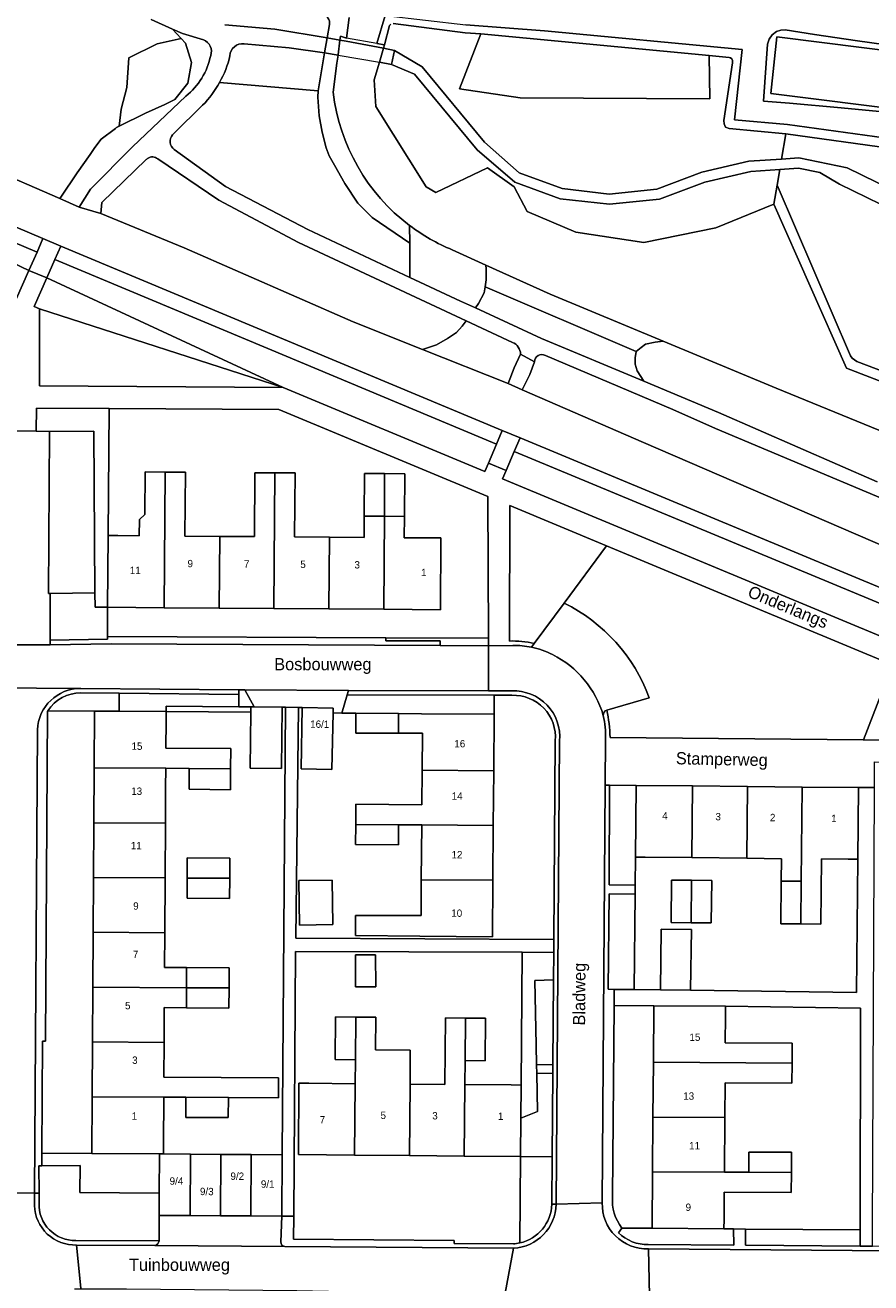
# Model space of a CAD drawing. Header units: metres. Extents: x 151448 to 154749, y 463108 to 465296.
# Tile 322 of 449: x 154507 to 154594, y 463870 to 463999. Entities that reach past the tile are written whole.
import ezdxf
from ezdxf.enums import TextEntityAlignment as Align

# ---------------------------------------------------------------- set-up
doc = ezdxf.new("R2010")
doc.units = ezdxf.units.M
for name, color, linetype, lineweight in [('B-PV-GR-BEPLANTING_CULTUUR_BODEMBEDEKKER-GV', 253, 'Continuous', 9), ('B-PV-GR-BEPLANTING_CULTUUR_BOSPLANTSOEN-GV', 253, 'Continuous', 9), ('B-PV-GR-BEPLANTING_CULTUUR_HEESTERS-GV', 253, 'Continuous', 9), ('B-PV-GR-BEPLANTING_CULTUUR_ROOS-GV', 253, 'Continuous', 9), ('B-PV-GW-TALUD_KRUIN-G', 253, 'Continuous', 9), ('B-PV-IE-TERREINAFSCHEIDING_KUNSTMATIG_HEKWERK-G', 253, 'Continuous', 9), ('B-PV-IE-TERREINAFSCHEIDING_KUNSTMATIG_MUUR-GV', 253, 'Continuous', 9), ('B-PV-KW-KUNSTWERK_DEK-GV', 253, 'Continuous', 9), ('B-PV-KW-KUNSTWERK_LANDHOOFD-GV', 253, 'Continuous', 9), ('B-PV-OG-BEBOUWING-GV', 1, 'Continuous', 9), ('B-PV-OG-BEBOUWING-T18', 2, 'Continuous', 9), ('B-PV-OG-TERREIN_BEGROEID-GV', 253, 'Continuous', 9), ('B-PV-OG-TERREIN_ERF-GV', 253, 'Continuous', 9), ('B-PV-OG-TERREIN_OEVER-GV', 253, 'Continuous', 9), ('B-PV-OG-TOPOGRAFIE-T18', 2, 'Continuous', 9), ('B-PV-OG-WATER_SLOOT-GV', 253, 'Continuous', 9), ('B-PV-VH-GESLOTENVERHARDING_ASFALT-GV', 253, 'Continuous', 9), ('B-PV-VH-OPENVERHARDING-GV', 253, 'Continuous', 9), ('B-PV-VH-OPENVERHARDING_BETONELEMENT-GV', 253, 'Continuous', 9), ('B-PV-VH-OPENVERHARDING_BETONSTRAATSTEEN-GV', 253, 'Continuous', 9), ('B-PV-VH-OPENVERHARDING_STRAATBAKSTEEN-GV', 253, 'Continuous', 9), ('B-PV-VH-OPENVERHARDING_TEGEL-GV', 253, 'Continuous', 9)]:
    doc.layers.add(name, color=color, linetype=linetype, lineweight=lineweight)
doc.styles.add('Drong', font='txt', dxfattribs={"height": 1.8})

msp = doc.modelspace()

# ---------------------------------------------------------------- linework, layer by layer
at = {"layer": 'B-PV-GR-BEPLANTING_CULTUUR_BODEMBEDEKKER-GV', "flags": 128}
for points in [[(154508.94, 463969.952), (154533.839, 463961.913), (154509.695, 463973.103), (154508.405, 463970.174)], [(154533.839, 463961.913), (154508.94, 463969.952), (154508.963, 463962.058)], [(154608.614, 463928.344), (154596.045, 463933.578), (154593.092, 463925.906), (154608.555, 463925.748)], [(154529.295, 463929.282), (154529.308, 463930.549), (154517.098, 463930.666), (154517.087, 463928.824), (154521.883, 463928.796), (154521.886, 463929.356)], [(154541.269, 463928.628), (154545.613, 463928.592), (154547.969, 463928.573), (154555.385, 463928.513), (154555.4, 463930.455), (154540.376, 463930.503), (154539.822, 463928.639)], [(154569.789, 463911.056), (154569.818, 463913.923), (154569.891, 463921.251), (154567.147, 463921.278), (154567.138, 463911.096)], [(154561.444, 463901.367), (154561.464, 463904.183), (154558.247, 463904.196), (154558.133, 463890.633), (154558.105, 463887.264), (154559.801, 463887.922), (154559.726, 463891.807), (154559.709, 463892.707), (154559.67, 463894.703), (154559.542, 463901.33)], [(154559.67, 463894.703), (154559.709, 463892.707), (154561.382, 463892.738), (154561.444, 463901.367), (154559.542, 463901.33)], [(154558.105, 463887.264), (154558.072, 463883.336), (154561.313, 463883.309), (154561.375, 463891.837), (154559.726, 463891.807), (154559.801, 463887.922)], [(154521.188, 463879.596), (154521.212, 463883.596), (154514.308, 463883.637), (154509.205, 463883.668), (154509.198, 463882.392), (154513.1, 463882.417), (154513.084, 463879.644)], [(154592.749, 463874.183), (154592.753, 463875.839), (154581.04, 463875.926), (154581.05, 463874.266)]]:
    msp.add_lwpolyline(points, close=True, dxfattribs=at)
for points in [[(154562.531, 463939.879), (154566.86, 463945.733), (154556.987, 463949.845), (154556.942, 463936)], [(154559.469, 463935.739), (154562.531, 463939.879)], [(154514.579, 463928.839), (154517.087, 463928.824), (154517.098, 463930.666), (154513.173, 463930.704)], [(154509.809, 463928.868), (154514.579, 463928.839)], [(154512.683, 463874.763), (154521.162, 463874.712), (154521.174, 463877.315), (154521.188, 463879.596), (154513.084, 463879.644), (154513.1, 463882.417), (154509.198, 463882.392), (154508.898, 463882.39), (154508.916, 463879.605)], [(154561.313, 463883.309), (154558.072, 463883.336), (154557.997, 463874.498)], [(154561.278, 463878.459), (154561.313, 463883.309)], [(154508.916, 463879.605), (154508.923, 463878.581)], [(154571.125, 463874.336), (154579.85, 463874.274), (154579.84, 463875.934), (154578.847, 463875.942), (154571.516, 463875.996), (154568.415, 463876.019), (154568.085, 463875.549)]]:
    msp.add_lwpolyline(points, dxfattribs=at)
at = {"layer": 'B-PV-GR-BEPLANTING_CULTUUR_BODEMBEDEKKER-GV'}
for points in [[(154556.942, 463936, -0.0669402), (154559.469, 463935.739)], [(154513.173, 463930.704, 0.2573511), (154509.809, 463928.868)], [(154508.923, 463878.581, 0.4404861), (154512.683, 463874.763)], [(154557.997, 463874.498, 0.3435565), (154561.278, 463878.459)], [(154568.085, 463875.549, 0.2054355), (154571.125, 463874.336)]]:
    msp.add_lwpolyline(points, format="xyb", dxfattribs=at)
at = {"layer": 'B-PV-GR-BEPLANTING_CULTUUR_BOSPLANTSOEN-GV', "flags": 128}
for points in [[(154527.87, 463998.956), (154532.995, 463998.494), (154538.343, 463997.641), (154538.566, 463998.988), (154538.58, 463999.165), (154538.557, 463999.341), (154538.497, 463999.508), (154538.403, 463999.659), (154538.279, 463999.787), (154538.132, 463999.886), (154537.967, 463999.952), (154537.792, 463999.982), (154530.149, 464002.194), (154527.751, 464003.03), (154524.392, 464004.371), (154523.195, 464003.274), (154515.792, 464007.493), (154510.283, 464012.62), (154507.766, 464008.951)], [(154489.53, 463990.449), (154494.112, 463988.488), (154503.476, 463984.491), (154511.044, 463981.193), (154511.151, 463981.353), (154512.804, 463983.823), (154514.137, 463985.721), (154514.624, 463986.403), (154515.248, 463987.278), (154516.701, 463988.377), (154516.804, 463988.454), (154517.09, 463988.596), (154517.284, 463990.337), (154517.887, 463992.545), (154518.074, 463995.59), (154520.962, 463996.995), (154523.409, 463997.566), (154522.551, 463998.525), (154520.371, 463999.493)], [(154595.951, 463986.325), (154585.181, 463987.814), (154584.734, 463985.243), (154586.481, 463985.365), (154591.413, 463984.353), (154595.953, 463982.145)], [(154519.865, 463985.183), (154515.336, 463980.787), (154515.207, 463979.674), (154523.714, 463976.177), (154540.975, 463968.607), (154548.081, 463965.774), (154549.484, 463966.26), (154550.627, 463966.909), (154551.541, 463967.525), (154552.113, 463968.174), (154552.518, 463968.724), (154535.417, 463976.701), (154527.273, 463981.046), (154521.031, 463985.246)], [(154594.835, 463980.642), (154590.663, 463982.678), (154588.633, 463983.862), (154586.446, 463984.299), (154584.546, 463984.163), (154584.268, 463982.565), (154591.772, 463965.137), (154591.948, 463964.899), (154592.162, 463964.737), (154592.412, 463964.552), (154601.852, 463960.979)], [(154552.518, 463968.724), (154552.113, 463968.174), (154551.541, 463967.525), (154550.627, 463966.909), (154549.484, 463966.26), (154548.081, 463965.774), (154556.806, 463962.296), (154557.428, 463963.914), (154558.088, 463965.308)], [(154557.26, 463966.512), (154552.518, 463968.724)], [(154559.517, 463964.519), (154559.021, 463963.232), (154558.241, 463961.65), (154570.633, 463956.293)], [(154570.633, 463956.293), (154595.553, 463945.52), (154599.811, 463943.95), (154609.217, 463940.218), (154612.466, 463940.628), (154612.868, 463941.515), (154610.99, 463943.977), (154603.397, 463947.026), (154577.987, 463957.719), (154573.614, 463959.658), (154560.609, 463965.18)]]:
    msp.add_lwpolyline(points, dxfattribs=at)
for points in [[(154554.007, 463998.048), (154551.844, 463992.412), (154558.049, 463991.501), (154577.406, 463991.387), (154577.349, 463995.828)], [(154583.935, 463980.646), (154584.268, 463982.565), (154584.546, 463984.163), (154581.598, 463983.951), (154576.908, 463982.867), (154572.277, 463981.133), (154567.178, 463980.633), (154562.131, 463981.166), (154557.489, 463982.895), (154553.637, 463986.188), (154547.249, 463993.925), (154544.906, 463994.912), (154543.659, 463995.128), (154543.121, 463993.318), (154543.301, 463990.62), (154548.457, 463982.403), (154549.411, 463981.838), (154554.687, 463984.351), (154557.425, 463982.41), (154558.749, 463979.884), (154563.74, 463977.772), (154570.678, 463976.713), (154578.014, 463978.216)]]:
    msp.add_lwpolyline(points, close=True, dxfattribs=at)
at = {"layer": 'B-PV-GR-BEPLANTING_CULTUUR_BOSPLANTSOEN-GV'}
for points in [[(154519.986, 463985.297, 0.0551454), (154519.865, 463985.183)], [(154521.031, 463985.246, 0.3703402), (154519.986, 463985.297)], [(154558.088, 463965.308, 0.2904272), (154557.26, 463966.512)], [(154560.609, 463965.18, 0.5800104), (154559.517, 463964.519)]]:
    msp.add_lwpolyline(points, format="xyb", dxfattribs=at)
at = {"layer": 'B-PV-GR-BEPLANTING_CULTUUR_HEESTERS-GV', "flags": 128}
for points in [[(154515.916, 463939.447), (154515.969, 463946.773), (154516.063, 463959.75), (154508.652, 463959.79), (154508.621, 463957.43), (154509.978, 463957.413), (154514.506, 463957.445), (154514.624, 463940.908), (154514.634, 463939.456)], [(154514.624, 463940.908), (154510.052, 463940.849), (154510.058, 463936.09), (154515.893, 463936.176), (154515.894, 463936.476), (154515.916, 463939.447), (154514.634, 463939.456)], [(154554.795, 463935.518), (154554.792, 463936.278), (154544.312, 463936.331), (154544.311, 463936.031), (154549.865, 463936.003), (154549.862, 463935.542)], [(154530.535, 463928.744), (154530.541, 463929.269), (154529.295, 463929.282), (154521.886, 463929.356), (154521.883, 463928.796)]]:
    msp.add_lwpolyline(points, close=True, dxfattribs=at)
at = {"layer": 'B-PV-GR-BEPLANTING_CULTUUR_ROOS-GV', "flags": 128}
msp.add_lwpolyline([(154569.683, 463900.386), (154569.78, 463910.151), (154567.114, 463910.184), (154567.032, 463900.418), (154567.653, 463900.411)], close=True, dxfattribs=at)
at = {"layer": 'B-PV-GW-TALUD_KRUIN-G', "flags": 128}
for points in [[(154525.701, 463997.434), (154523.564, 463998.075), (154522.551, 463998.525)], [(154508.703, 463975.736), (154467.336, 463993.309)], [(154513.016, 463980.333), (154514.18, 463982.167), (154518.458, 463986.478), (154523.889, 463991.657)], [(154515.207, 463979.674), (154523.714, 463976.177), (154540.975, 463968.607), (154548.081, 463965.774)], [(154555.626, 463956.111), (154532.278, 463965.891), (154510.521, 463974.976)], [(154548.081, 463965.774), (154556.806, 463962.296)], [(154618.473, 463929.985), (154557.44, 463955.373)]]:
    msp.add_lwpolyline(points, dxfattribs=at)
at = {"layer": 'B-PV-GW-TALUD_KRUIN-G'}
for points in [[(154526.436, 463995.809, 0.3967525), (154525.701, 463997.434)], [(154523.889, 463991.657, 0.1754495), (154526.436, 463995.809)]]:
    msp.add_lwpolyline(points, format="xyb", dxfattribs=at)
at = {"layer": 'B-PV-IE-TERREINAFSCHEIDING_KUNSTMATIG_HEKWERK-G', "flags": 128}
for points in [[(154516.063, 463959.75), (154515.969, 463946.773)], [(154517.087, 463928.824), (154517.098, 463930.666)], [(154521.883, 463928.796), (154521.886, 463929.356), (154529.295, 463929.282)], [(154529.295, 463929.282), (154530.541, 463929.269)], [(154539.822, 463928.639), (154538.935, 463928.647)], [(154541.269, 463928.628), (154539.822, 463928.639)], [(154569.818, 463913.923), (154569.789, 463911.056)], [(154569.789, 463911.056), (154569.78, 463910.151)], [(154569.78, 463910.151), (154569.683, 463900.386)], [(154559.709, 463892.707), (154559.67, 463894.703)], [(154559.726, 463891.807), (154559.709, 463892.707)], [(154558.105, 463887.264), (154559.801, 463887.922), (154559.726, 463891.807)], [(154571.516, 463875.996), (154568.415, 463876.019)], [(154578.847, 463875.942), (154579.84, 463875.934)], [(154579.84, 463875.934), (154581.04, 463875.926)], [(154581.04, 463875.926), (154592.753, 463875.839)]]:
    msp.add_lwpolyline(points, dxfattribs=at)
at = {"layer": 'B-PV-IE-TERREINAFSCHEIDING_KUNSTMATIG_MUUR-GV', "flags": 128}
msp.add_lwpolyline([(154540.299, 463997.594), (154539.683, 463997.785), (154539.634, 463997.397), (154540.255, 463997.279), (154544.083, 463996.555), (154544.193, 463996.924), (154543.416, 463997.034)], close=True, dxfattribs=at)
at = {"layer": 'B-PV-KW-KUNSTWERK_DEK-GV', "flags": 128}
msp.add_lwpolyline([(154539.438, 463995.856), (154543.659, 463995.128), (154544.906, 463994.912), (154545.209, 463996.342), (154544.083, 463996.555), (154544.193, 463996.924), (154543.416, 463997.034), (154540.299, 463997.594), (154539.683, 463997.785), (154539.634, 463997.397), (154538.343, 463997.641), (154538.049, 463996.095)], close=True, dxfattribs=at)
at = {"layer": 'B-PV-KW-KUNSTWERK_LANDHOOFD-GV', "flags": 128}
for points in [[(154539.438, 463995.856), (154539.443, 463995.892), (154539.634, 463997.397), (154538.343, 463997.641), (154538.049, 463996.095)], [(154544.906, 463994.912), (154545.209, 463996.342), (154544.083, 463996.555), (154543.659, 463995.128)]]:
    msp.add_lwpolyline(points, close=True, dxfattribs=at)
at = {"layer": 'B-PV-OG-BEBOUWING-GV', "flags": 128}
for points in [[(154515.969, 463946.773), (154515.916, 463939.447), (154521.702, 463939.405), (154521.803, 463953.261), (154519.753, 463953.276), (154519.721, 463948.926), (154519.153, 463948.404), (154519.141, 463946.75), (154516.969, 463946.766)], [(154521.702, 463939.405), (154527.302, 463939.364), (154527.355, 463946.69), (154523.805, 463946.716), (154523.853, 463953.246), (154521.803, 463953.261)], [(154530.952, 463953.195), (154530.905, 463946.665), (154527.355, 463946.69), (154527.302, 463939.364), (154532.902, 463939.323), (154533.002, 463953.18)], [(154538.502, 463939.283), (154538.555, 463946.609), (154535.005, 463946.635), (154535.052, 463953.165), (154533.002, 463953.18), (154532.902, 463939.323)], [(154542.152, 463953.113), (154542.121, 463948.763), (154544.17, 463948.739), (154544.202, 463953.098)], [(154544.17, 463948.739), (154546.22, 463948.714), (154546.252, 463953.083), (154544.202, 463953.098)], [(154538.502, 463939.283), (154544.101, 463939.242), (154544.17, 463948.739), (154542.121, 463948.763), (154542.105, 463946.583), (154538.555, 463946.609)], [(154544.17, 463948.739), (154544.101, 463939.242), (154549.888, 463939.2), (154549.941, 463946.527), (154548.941, 463946.534), (154546.205, 463946.554), (154546.22, 463948.714)], [(154521.877, 463927.796), (154521.883, 463928.796), (154517.087, 463928.824), (154514.579, 463928.839), (154514.544, 463923.038), (154521.848, 463922.994), (154524.24, 463922.98), (154528.473, 463922.955), (154528.492, 463925.005), (154528.461, 463925.005), (154521.86, 463925.044)], [(154530.535, 463928.744), (154530.478, 463923.008), (154533.677, 463922.976), (154533.74, 463929.237), (154530.877, 463929.266), (154530.541, 463929.269)], [(154535.785, 463929.204), (154535.66, 463922.949), (154538.82, 463922.886), (154538.935, 463928.647), (154538.945, 463929.141)], [(154545.613, 463928.592), (154541.269, 463928.628), (154541.261, 463927.628), (154541.26, 463926.578), (154545.61, 463926.572)], [(154545.61, 463926.572), (154548.065, 463926.568), (154548.034, 463922.811), (154555.338, 463922.752), (154555.385, 463928.513), (154547.969, 463928.573), (154545.613, 463928.592)], [(154514.544, 463923.038), (154514.511, 463917.438), (154521.814, 463917.394), (154521.836, 463920.988), (154521.848, 463922.994)], [(154524.24, 463922.98), (154524.24, 463920.851), (154528.452, 463920.811), (154528.473, 463922.955)], [(154555.293, 463917.152), (154555.338, 463922.752), (154548.034, 463922.811), (154548.005, 463919.261), (154541.264, 463919.316), (154541.247, 463917.266), (154545.605, 463917.231), (154547.989, 463917.212)], [(154569.891, 463921.251), (154569.818, 463913.923), (154570.818, 463913.913), (154575.57, 463913.865), (154575.643, 463921.193)], [(154575.57, 463913.865), (154581.169, 463913.809), (154581.243, 463921.136), (154575.643, 463921.193)], [(154584.696, 463911.47), (154586.746, 463911.449), (154586.843, 463921.08), (154581.243, 463921.136), (154581.169, 463913.809), (154584.719, 463913.753)], [(154592.595, 463921.022), (154586.843, 463921.08), (154586.746, 463911.449), (154586.702, 463907.1), (154588.752, 463907.079), (154588.819, 463913.732), (154591.521, 463913.705), (154592.521, 463913.695)], [(154521.78, 463911.794), (154521.814, 463917.394), (154514.511, 463917.438), (154514.477, 463911.838)], [(154541.247, 463917.266), (154541.23, 463915.216), (154545.601, 463915.181), (154545.605, 463917.231)], [(154555.247, 463911.552), (154555.293, 463917.152), (154547.989, 463917.212), (154547.943, 463911.612)], [(154528.381, 463911.755), (154528.393, 463913.805), (154524.043, 463913.831), (154524.031, 463911.781)], [(154514.477, 463911.838), (154514.443, 463906.238), (154521.747, 463906.194), (154521.78, 463911.794)], [(154524.031, 463911.781), (154524.019, 463909.731), (154528.369, 463909.705), (154528.381, 463911.755)], [(154535.429, 463911.518), (154535.5, 463906.979), (154538.914, 463907.033), (154538.842, 463911.572)], [(154541.233, 463906.904), (154541.225, 463905.904), (154547.785, 463905.851), (154555.2, 463905.791), (154555.247, 463911.552), (154547.943, 463911.612), (154547.913, 463907.946), (154545.383, 463907.949), (154541.234, 463907.954)], [(154575.503, 463907.212), (154575.547, 463911.562), (154573.497, 463911.582), (154573.453, 463907.233)], [(154575.503, 463907.212), (154577.553, 463907.191), (154577.597, 463911.541), (154575.547, 463911.562)], [(154586.746, 463911.449), (154584.696, 463911.47), (154584.652, 463907.12), (154586.702, 463907.1)], [(154575.441, 463900.314), (154575.518, 463906.542), (154572.442, 463906.56), (154572.36, 463900.353)], [(154521.747, 463906.194), (154514.443, 463906.238), (154514.41, 463900.638), (154523.964, 463900.581), (154523.976, 463902.631), (154521.726, 463902.645)], [(154543.281, 463903.928), (154541.231, 463903.923), (154541.24, 463900.673), (154543.29, 463900.678)], [(154523.964, 463900.581), (154528.314, 463900.555), (154528.326, 463902.605), (154523.976, 463902.631)], [(154514.41, 463900.638), (154514.376, 463895.039), (154521.68, 463894.995), (154521.701, 463898.545), (154523.952, 463898.531), (154523.964, 463900.581)], [(154528.314, 463900.555), (154523.964, 463900.581), (154523.952, 463898.531), (154528.302, 463898.505)], [(154541.212, 463893.223), (154541.248, 463897.573), (154539.198, 463897.613), (154539.162, 463893.24)], [(154541.248, 463897.573), (154541.212, 463893.223), (154541.191, 463890.775), (154541.13, 463883.479), (154546.729, 463883.432), (154546.791, 463890.728), (154546.82, 463894.194), (154543.27, 463894.224), (154543.298, 463897.578)], [(154571.682, 463898.733), (154571.64, 463892.965), (154585.811, 463892.862), (154585.826, 463894.912), (154578.986, 463894.962), (154579.006, 463897.68), (154579.014, 463898.68)], [(154552.329, 463883.385), (154552.391, 463890.681), (154552.411, 463893.129), (154552.448, 463897.479), (154550.398, 463897.496), (154550.341, 463890.699), (154546.791, 463890.728), (154546.729, 463883.432)], [(154552.411, 463893.129), (154554.461, 463893.112), (154554.498, 463897.462), (154552.448, 463897.479)], [(154514.342, 463889.439), (154521.646, 463889.395), (154523.897, 463889.381), (154528.247, 463889.355), (154533.345, 463889.325), (154533.354, 463891.374), (154521.658, 463891.445), (154521.68, 463894.995), (154514.376, 463895.039)], [(154578.93, 463887.311), (154578.956, 463890.862), (154585.796, 463890.812), (154585.811, 463892.862), (154571.64, 463892.965), (154571.599, 463887.365)], [(154541.13, 463883.479), (154541.191, 463890.775), (154536.449, 463890.815), (154535.449, 463890.823), (154535.388, 463883.527)], [(154552.391, 463890.681), (154552.329, 463883.385), (154558.072, 463883.336), (154558.105, 463887.264), (154558.133, 463890.633), (154557.133, 463890.642)], [(154521.212, 463883.596), (154521.611, 463883.591), (154521.617, 463884.591), (154521.646, 463889.395), (154514.342, 463889.439), (154514.308, 463883.637)], [(154528.247, 463889.355), (154523.897, 463889.381), (154523.884, 463887.331), (154528.234, 463887.305)], [(154578.889, 463881.737), (154578.93, 463887.311), (154571.599, 463887.365), (154571.559, 463881.765)], [(154521.212, 463883.596), (154521.188, 463879.596), (154521.174, 463877.315), (154524.336, 463877.296), (154524.373, 463883.574), (154521.611, 463883.591)], [(154527.436, 463877.278), (154527.473, 463883.555), (154524.373, 463883.574), (154524.336, 463877.296)], [(154527.473, 463883.555), (154527.436, 463877.278), (154530.536, 463877.259), (154530.573, 463883.537)], [(154530.573, 463883.537), (154530.536, 463877.259), (154533.697, 463877.24), (154533.735, 463883.518)], [(154585.737, 463883.761), (154581.387, 463883.777), (154581.38, 463881.727), (154585.729, 463881.711)], [(154581.38, 463881.727), (154578.889, 463881.737), (154571.559, 463881.765), (154571.516, 463875.996), (154578.847, 463875.942), (154578.854, 463876.942), (154578.874, 463879.687), (154585.722, 463879.661), (154585.729, 463881.711)]]:
    msp.add_lwpolyline(points, close=True, dxfattribs=at)
at = {"layer": 'B-PV-OG-TERREIN_BEGROEID-GV', "flags": 128}
for points in [[(154544.838, 463999.021), (154544.706, 463998.871), (154544.193, 463996.924), (154544.083, 463996.555), (154545.209, 463996.342), (154548.045, 463994.668), (154554.391, 463986.95), (154557.953, 463983.847), (154562.327, 463982.222), (154567.123, 463981.669), (154571.989, 463982.157), (154576.598, 463983.893), (154581.398, 463985.009), (154584.734, 463985.243), (154585.181, 463987.814), (154579.374, 463988.374), (154579.017, 463988.506), (154578.854, 463988.832), (154578.842, 463989.191), (154579.722, 463995.083), (154579.73, 463995.295), (154579.664, 463995.488), (154579.53, 463995.575), (154579.396, 463995.606), (154577.349, 463995.828), (154577.406, 463991.387), (154558.049, 463991.501), (154551.844, 463992.412), (154554.007, 463998.048), (154552.41, 463998.124), (154545.074, 463999.086)], [(154525.701, 463997.434), (154523.564, 463998.075), (154522.551, 463998.525), (154523.409, 463997.566)], [(154523.409, 463997.566), (154523.851, 463997.071), (154524.486, 463995.097), (154524.105, 463993.009), (154522.772, 463991.339), (154521.756, 463990.808), (154519.788, 463989.935), (154517.09, 463988.596), (154516.804, 463988.454), (154516.701, 463988.377), (154515.248, 463987.278), (154514.624, 463986.403), (154514.137, 463985.721), (154512.804, 463983.823), (154511.151, 463981.353), (154511.044, 463981.193), (154513.016, 463980.333), (154514.18, 463982.167), (154518.458, 463986.478), (154523.889, 463991.657)], [(154527.352, 463993.07), (154537.408, 463992.208), (154538.049, 463996.095), (154534.453, 463996.599), (154529.845, 463997.01)], [(154522.712, 463986.224), (154527.934, 463982.423), (154536.35, 463978.042), (154546.788, 463973.153), (154546.762, 463976.656), (154542.932, 463979.277), (154541.479, 463980.747), (154540.126, 463982.732), (154539.071, 463984.627), (154538.538, 463985.569), (154538.246, 463986.375), (154537.823, 463987.98), (154537.527, 463989.651), (154537.385, 463991.577), (154537.408, 463992.208), (154527.352, 463993.07)], [(154525.618, 463990.734), (154522.672, 463987.845)], [(154566.86, 463945.733), (154562.531, 463939.879)], [(154567.217, 463926.153), (154593.059, 463925.906), (154593.092, 463925.906), (154596.045, 463933.578), (154566.86, 463945.733)], [(154571.211, 463930.198), (154566.881, 463928.951)]]:
    msp.add_lwpolyline(points, dxfattribs=at)
for points in [[(154517.09, 463988.596), (154519.788, 463989.935), (154521.756, 463990.808), (154522.772, 463991.339), (154524.105, 463993.009), (154524.486, 463995.097), (154523.851, 463997.071), (154523.409, 463997.566), (154520.962, 463996.995), (154518.074, 463995.59), (154517.887, 463992.545), (154517.284, 463990.337)], [(154467.336, 463993.309), (154508.703, 463975.736), (154509.308, 463977.109), (154467.927, 463994.687)], [(154507.875, 463973.859), (154467.336, 463993.309), (154465.129, 463988.159), (154506.585, 463970.931)], [(154508.703, 463975.736), (154467.336, 463993.309), (154507.875, 463973.859)], [(154556.218, 463957.49), (154511.125, 463976.349), (154510.521, 463974.976), (154532.278, 463965.891), (154555.626, 463956.111)], [(154510.521, 463974.976), (154509.695, 463973.103), (154533.839, 463961.913), (154554.422, 463953.309), (154554.79, 463954.166), (154555.626, 463956.111), (154532.278, 463965.891)], [(154560.212, 463966.919), (154570.679, 463962.538), (154569.998, 463963.595), (154569.769, 463964.278), (154569.769, 463964.927), (154569.89, 463965.577), (154554.467, 463972.2), (154554.371, 463971.557), (154553.799, 463970.498), (154553.467, 463970.035)], [(154557.44, 463955.373), (154618.473, 463929.985), (154619.056, 463931.367), (154558.028, 463956.753)], [(154556.614, 463953.436), (154556.239, 463952.554), (154609.475, 463930.414), (154617.283, 463927.167), (154617.612, 463927.948), (154618.473, 463929.985), (154557.44, 463955.373)]]:
    msp.add_lwpolyline(points, close=True, dxfattribs=at)
at = {"layer": 'B-PV-OG-TERREIN_BEGROEID-GV'}
for points in [[(154526.436, 463995.809, 0.3967525), (154525.701, 463997.434)], [(154529.845, 463997.01, 0.4463371), (154528.408, 463995.781)], [(154523.889, 463991.657, 0.1754495), (154526.436, 463995.809)], [(154528.408, 463995.781, -0.0671472), (154527.352, 463993.07)], [(154527.352, 463993.07, -0.0668222), (154525.618, 463990.734)], [(154522.545, 463987.721, 0.4348975), (154522.712, 463986.224)], [(154522.672, 463987.845, 0.044073), (154522.545, 463987.721)], [(154562.531, 463939.879, -0.1924139), (154571.211, 463930.198)], [(154566.881, 463928.951, -0.0493814), (154567.217, 463926.153)]]:
    msp.add_lwpolyline(points, format="xyb", dxfattribs=at)
at = {"layer": 'B-PV-OG-TERREIN_ERF-GV', "flags": 128}
for points in [[(154597.504, 463996.041), (154584.239, 463997.741), (154583.65, 463991.921), (154598.018, 463990.134)], [(154557.197, 463930.45), (154555.4, 463930.455), (154555.385, 463928.513), (154555.338, 463922.752), (154555.293, 463917.152), (154555.247, 463911.552), (154555.2, 463905.791), (154547.785, 463905.851), (154541.225, 463905.904), (154541.233, 463906.904), (154541.234, 463907.954), (154545.383, 463907.949), (154547.913, 463907.946), (154547.943, 463911.612), (154547.989, 463917.212), (154545.605, 463917.231)], [(154545.605, 463917.231), (154545.601, 463915.181), (154541.23, 463915.216), (154541.247, 463917.266), (154541.264, 463919.316), (154548.005, 463919.261), (154548.034, 463922.811), (154548.065, 463926.568), (154545.61, 463926.572), (154541.26, 463926.578), (154541.261, 463927.628), (154541.269, 463928.628), (154539.822, 463928.639), (154538.935, 463928.647), (154538.82, 463922.886), (154535.66, 463922.949), (154535.785, 463929.204), (154535.402, 463929.197), (154535.115, 463905.637), (154561.474, 463905.495), (154561.621, 463925.811)], [(154552.448, 463897.479), (154554.498, 463897.462), (154554.461, 463893.112), (154552.411, 463893.129), (154552.391, 463890.681), (154557.133, 463890.642), (154558.133, 463890.633), (154558.247, 463904.196), (154535.093, 463904.295), (154534.919, 463877.233), (154534.904, 463874.897), (154551.296, 463874.762), (154551.293, 463874.462), (154557.344, 463874.407)], [(154557.997, 463874.498), (154558.072, 463883.336), (154552.329, 463883.385), (154546.729, 463883.432), (154541.13, 463883.479), (154535.388, 463883.527), (154535.449, 463890.823), (154536.449, 463890.815), (154541.191, 463890.775), (154541.212, 463893.223), (154539.162, 463893.24), (154539.198, 463897.613), (154541.248, 463897.573), (154543.298, 463897.578), (154543.27, 463894.224), (154546.82, 463894.194), (154546.791, 463890.728), (154550.341, 463890.699), (154550.398, 463897.496), (154552.448, 463897.479)], [(154571.64, 463892.965), (154571.682, 463898.733), (154567.638, 463898.763), (154567.461, 463879.232)], [(154568.415, 463876.019), (154571.516, 463875.996), (154571.559, 463881.765), (154571.599, 463887.365), (154571.64, 463892.965)]]:
    msp.add_lwpolyline(points, dxfattribs=at)
for points in [[(154527.355, 463946.69), (154530.905, 463946.665), (154530.952, 463953.195), (154533.002, 463953.18), (154535.052, 463953.165), (154535.005, 463946.635), (154538.555, 463946.609), (154542.105, 463946.583), (154542.121, 463948.763), (154542.152, 463953.113), (154544.202, 463953.098), (154546.252, 463953.083), (154546.22, 463948.714), (154546.205, 463946.554), (154548.941, 463946.534), (154549.941, 463946.527), (154549.888, 463939.2), (154544.101, 463939.242), (154538.502, 463939.283), (154532.902, 463939.323), (154527.302, 463939.364), (154521.702, 463939.405), (154515.916, 463939.447), (154515.894, 463936.476), (154544.312, 463936.331), (154554.792, 463936.278), (154554.731, 463950.766), (154533.397, 463959.656), (154516.063, 463959.75), (154515.969, 463946.773), (154516.969, 463946.766), (154519.141, 463946.75), (154519.153, 463948.404), (154519.721, 463948.926), (154519.753, 463953.276), (154521.803, 463953.261), (154523.853, 463953.246), (154523.805, 463946.716)], [(154514.376, 463895.039), (154514.41, 463900.638), (154514.443, 463906.238), (154514.477, 463911.838), (154514.511, 463917.438), (154514.544, 463923.038), (154514.579, 463928.839), (154509.809, 463928.868), (154509.783, 463928.826), (154509.57, 463895.105), (154509.27, 463895.107), (154509.205, 463883.668), (154514.308, 463883.637), (154514.342, 463889.439)], [(154533.677, 463922.976), (154530.478, 463923.008), (154530.535, 463928.744), (154521.883, 463928.796), (154521.877, 463927.796), (154521.86, 463925.044), (154528.461, 463925.005), (154528.492, 463925.005), (154528.473, 463922.955), (154528.452, 463920.811), (154524.24, 463920.851), (154524.24, 463922.98), (154521.848, 463922.994), (154521.836, 463920.988), (154521.814, 463917.394), (154521.78, 463911.794), (154521.747, 463906.194), (154521.726, 463902.645), (154523.976, 463902.631), (154528.326, 463902.605), (154528.314, 463900.555), (154528.302, 463898.505), (154523.952, 463898.531), (154521.701, 463898.545), (154521.68, 463894.995), (154521.658, 463891.445), (154533.354, 463891.374), (154533.345, 463889.325), (154528.247, 463889.355), (154528.234, 463887.305), (154523.884, 463887.331), (154523.897, 463889.381), (154521.646, 463889.395), (154521.617, 463884.591), (154521.611, 463883.591), (154524.373, 463883.574), (154527.473, 463883.555), (154530.573, 463883.537), (154533.735, 463883.518), (154534.065, 463929.235), (154533.74, 463929.237)], [(154528.381, 463911.755), (154528.369, 463909.705), (154524.019, 463909.731), (154524.031, 463911.781), (154524.043, 463913.831), (154528.393, 463913.805)], [(154569.818, 463913.923), (154569.789, 463911.056), (154569.78, 463910.151), (154569.683, 463900.386), (154572.36, 463900.353), (154572.442, 463906.56), (154575.518, 463906.542), (154575.441, 463900.314), (154592.384, 463900.104), (154592.521, 463913.695), (154591.521, 463913.705), (154588.819, 463913.732), (154588.752, 463907.079), (154586.702, 463907.1), (154584.652, 463907.12), (154584.696, 463911.47), (154584.719, 463913.753), (154581.169, 463913.809), (154575.57, 463913.865), (154570.818, 463913.913)], [(154535.5, 463906.979), (154535.429, 463911.518), (154538.842, 463911.572), (154538.914, 463907.033)], [(154575.547, 463911.562), (154577.597, 463911.541), (154577.553, 463907.191), (154575.503, 463907.212), (154573.453, 463907.233), (154573.497, 463911.582)], [(154543.281, 463903.928), (154543.29, 463900.678), (154541.24, 463900.673), (154541.231, 463903.923)], [(154578.93, 463887.311), (154578.889, 463881.737), (154581.38, 463881.727), (154581.387, 463883.777), (154585.737, 463883.761), (154585.729, 463881.711), (154585.722, 463879.661), (154578.874, 463879.687), (154578.854, 463876.942), (154578.847, 463875.942), (154579.84, 463875.934), (154581.04, 463875.926), (154592.753, 463875.839), (154592.806, 463898.501), (154579.014, 463898.68), (154579.006, 463897.68), (154578.986, 463894.962), (154585.826, 463894.912), (154585.811, 463892.862), (154585.796, 463890.812), (154578.956, 463890.862)]]:
    msp.add_lwpolyline(points, close=True, dxfattribs=at)
at = {"layer": 'B-PV-OG-TERREIN_ERF-GV'}
for points in [[(154561.621, 463925.811, 0.452719), (154557.197, 463930.45)], [(154567.461, 463879.232, 0.1781255), (154568.415, 463876.019)], [(154557.344, 463874.407, 0.041188), (154557.997, 463874.498)]]:
    msp.add_lwpolyline(points, format="xyb", dxfattribs=at)
at = {"layer": 'B-PV-OG-TERREIN_OEVER-GV', "flags": 128}
for points in [[(154524.392, 464004.371), (154527.751, 464003.03), (154530.149, 464002.194), (154537.792, 463999.982), (154537.967, 463999.952), (154538.132, 463999.886), (154538.279, 463999.787), (154538.403, 463999.659), (154538.497, 463999.508), (154538.557, 463999.341), (154538.58, 463999.165), (154538.566, 463998.988), (154538.343, 463997.641), (154539.634, 463997.397), (154539.683, 463997.785), (154540.299, 463997.594), (154540.594, 463999.699)], [(154544.245, 463999.914), (154543.416, 463997.034), (154544.193, 463996.924), (154544.706, 463998.871), (154544.838, 463999.021)], [(154545.074, 463999.086), (154552.41, 463998.124), (154554.007, 463998.048), (154577.349, 463995.828), (154579.396, 463995.606), (154579.53, 463995.575), (154579.664, 463995.488), (154579.73, 463995.295), (154579.722, 463995.083), (154578.842, 463989.191), (154578.854, 463988.832), (154579.017, 463988.506), (154579.374, 463988.374), (154585.181, 463987.814), (154595.951, 463986.325)], [(154596.194, 463987.261), (154585.345, 463988.761), (154579.921, 463989.245), (154580.717, 463996.434), (154560.513, 463998.354), (154552.488, 463998.937)], [(154596.643, 463996.722), (154592.49, 463997.315), (154588.08, 463997.968), (154585.082, 463998.443), (154584.66, 463998.412), (154584.221, 463998.261), (154583.776, 463997.936), (154583.463, 463997.496), (154583.301, 463996.97), (154583.026, 463993.084), (154582.891, 463991.167), (154585.551, 463990.939), (154590.819, 463990.487), (154597.601, 463989.817)], [(154598.018, 463990.134), (154583.65, 463991.921), (154584.239, 463997.741), (154597.504, 463996.041)], [(154538.942, 463992.076), (154539.333, 463995.028), (154539.438, 463995.856), (154538.049, 463996.095), (154537.408, 463992.208)], [(154537.408, 463992.208), (154537.385, 463991.577), (154537.527, 463989.651), (154537.823, 463987.98), (154538.246, 463986.375), (154538.538, 463985.569), (154539.071, 463984.627), (154540.126, 463982.732), (154541.479, 463980.747), (154542.932, 463979.277), (154546.762, 463976.656), (154546.749, 463978.455)], [(154601.852, 463960.979), (154592.412, 463964.552), (154592.162, 463964.737), (154591.948, 463964.899), (154591.772, 463965.137), (154584.268, 463982.565), (154583.935, 463980.646), (154591.354, 463963.89), (154601.49, 463959.959)], [(154546.749, 463978.455), (154546.762, 463976.656)], [(154546.762, 463976.656), (154546.788, 463973.153), (154551.956, 463970.733), (154553.467, 463970.035), (154553.799, 463970.498), (154554.371, 463971.557), (154554.467, 463972.2), (154554.571, 463972.89), (154554.571, 463974.018), (154554.518, 463974.414), (154551.103, 463975.962)], [(154594.659, 463957.536), (154584.179, 463961.84), (154572.629, 463966.64), (154571.827, 463966.534), (154570.826, 463966.328), (154570.398, 463965.987), (154569.89, 463965.577), (154569.769, 463964.927), (154569.769, 463964.278), (154569.998, 463963.595), (154570.679, 463962.538), (154578.293, 463959.351), (154594.487, 463952.271)]]:
    msp.add_lwpolyline(points, dxfattribs=at)
at = {"layer": 'B-PV-OG-TERREIN_OEVER-GV'}
for points in [[(154546.749, 463978.455, -0.2048824), (154538.942, 463992.076)], [(154551.103, 463975.962, -0.0632139), (154546.749, 463978.455)]]:
    msp.add_lwpolyline(points, format="xyb", dxfattribs=at)
at = {"layer": 'B-PV-OG-TERREIN_OEVER-GV', "flags": 128}
msp.add_lwpolyline([(154554.518, 463974.414), (154554.571, 463974.018), (154554.571, 463972.89), (154554.467, 463972.2), (154569.89, 463965.577), (154570.398, 463965.987), (154570.826, 463966.328), (154571.827, 463966.534), (154572.629, 463966.64), (154561.117, 463971.424)], close=True, dxfattribs=at)
at = {"layer": 'B-PV-OG-WATER_SLOOT-GV', "flags": 128}
for points in [[(154540.594, 463999.699), (154540.299, 463997.594), (154539.683, 463997.785), (154539.634, 463997.397), (154539.443, 463995.892), (154539.438, 463995.856), (154539.333, 463995.028), (154538.942, 463992.076)], [(154601.49, 463959.959), (154591.354, 463963.89), (154583.935, 463980.646), (154578.014, 463978.216), (154570.678, 463976.713), (154563.74, 463977.772), (154558.749, 463979.884), (154557.425, 463982.41), (154554.687, 463984.351), (154549.411, 463981.838), (154548.457, 463982.403), (154543.301, 463990.62), (154543.121, 463993.318), (154543.659, 463995.128), (154544.083, 463996.555), (154544.193, 463996.924), (154543.416, 463997.034), (154544.245, 463999.914), (154552.488, 463998.937), (154560.513, 463998.354), (154580.717, 463996.434), (154579.921, 463989.245), (154585.345, 463988.761), (154596.194, 463987.261)], [(154597.601, 463989.817), (154590.819, 463990.487), (154585.551, 463990.939), (154582.891, 463991.167), (154583.026, 463993.084), (154583.301, 463996.97), (154583.463, 463997.496), (154583.776, 463997.936), (154584.221, 463998.261), (154584.66, 463998.412), (154585.082, 463998.443), (154588.08, 463997.968), (154592.49, 463997.315), (154596.643, 463996.722)], [(154551.103, 463975.962), (154554.518, 463974.414), (154561.117, 463971.424), (154572.629, 463966.64), (154584.179, 463961.84), (154594.659, 463957.536)]]:
    msp.add_lwpolyline(points, dxfattribs=at)
at = {"layer": 'B-PV-OG-WATER_SLOOT-GV'}
for points in [[(154538.942, 463992.076, 0.2048824), (154546.749, 463978.455)], [(154546.749, 463978.455, 0.0632139), (154551.103, 463975.962)]]:
    msp.add_lwpolyline(points, format="xyb", dxfattribs=at)
at = {"layer": 'B-PV-VH-GESLOTENVERHARDING_ASFALT-GV', "flags": 128}
for points in [[(154520.371, 463999.493), (154522.551, 463998.525), (154523.564, 463998.075), (154525.701, 463997.434)], [(154469.922, 463998.909), (154467.927, 463994.687), (154509.308, 463977.109), (154511.125, 463976.349), (154556.218, 463957.49), (154558.028, 463956.753), (154619.056, 463931.367), (154620.859, 463930.618), (154674.313, 463908.383), (154675.202, 463907.949), (154683.794, 463905.689), (154687.785, 463904.623)], [(154529.845, 463997.01), (154534.453, 463996.599), (154538.049, 463996.095), (154538.343, 463997.641), (154532.995, 463998.494), (154527.87, 463998.956)], [(154595.953, 463982.145), (154591.413, 463984.353), (154586.481, 463985.365), (154584.734, 463985.243), (154581.398, 463985.009), (154576.598, 463983.893), (154571.989, 463982.157), (154567.123, 463981.669), (154562.327, 463982.222), (154557.953, 463983.847), (154554.391, 463986.95), (154548.045, 463994.668), (154545.209, 463996.342), (154544.906, 463994.912), (154547.249, 463993.925), (154553.637, 463986.188), (154557.489, 463982.895), (154562.131, 463981.166), (154567.178, 463980.633), (154572.277, 463981.133), (154576.908, 463982.867), (154581.598, 463983.951), (154584.546, 463984.163), (154586.446, 463984.299), (154588.633, 463983.862), (154590.663, 463982.678), (154594.835, 463980.642)], [(154523.889, 463991.657), (154518.458, 463986.478), (154514.18, 463982.167), (154513.016, 463980.333), (154515.207, 463979.674), (154515.336, 463980.787), (154519.865, 463985.183)], [(154522.672, 463987.845), (154525.618, 463990.734)], [(154594.487, 463952.271), (154578.293, 463959.351), (154570.679, 463962.538), (154560.212, 463966.919), (154553.467, 463970.035), (154551.956, 463970.733), (154546.788, 463973.153), (154536.35, 463978.042), (154527.934, 463982.423), (154522.712, 463986.224)], [(154521.031, 463985.246), (154527.273, 463981.046), (154535.417, 463976.701), (154552.518, 463968.724), (154557.26, 463966.512)], [(154678.746, 463911.643), (154674.102, 463913.442), (154672.199, 463914.253), (154670.543, 463914.945), (154664.714, 463917.342), (154663.667, 463917.767), (154648.616, 463923.875), (154629.688, 463931.918), (154622.987, 463934.765), (154621.318, 463935.416), (154609.217, 463940.218), (154599.811, 463943.95), (154595.553, 463945.52), (154570.633, 463956.293), (154558.241, 463961.65), (154556.806, 463962.296), (154548.081, 463965.774), (154540.975, 463968.607), (154523.714, 463976.177), (154515.207, 463979.674), (154513.016, 463980.333), (154511.044, 463981.193), (154503.476, 463984.491)], [(154558.088, 463965.308), (154559.517, 463964.519)], [(154560.609, 463965.18), (154573.614, 463959.658), (154577.987, 463957.719), (154603.397, 463947.026), (154610.99, 463943.977), (154622.01, 463939.552)], [(154557.294, 463935.539), (154554.795, 463935.518), (154554.813, 463930.907), (154557.188, 463930.9)], [(154513.168, 463931.154), (154499.541, 463931.236)], [(154503.926, 463903.878), (154503.775, 463879.618), (154508.452, 463879.602), (154508.742, 463926.929)], [(154562.07, 463925.789), (154561.728, 463878.451), (154566.417, 463878.597), (154566.719, 463921.282), (154566.752, 463925.989)], [(154508.444, 463878.318), (154508.452, 463879.602), (154503.775, 463879.618), (154503.772, 463879.142)], [(154566.417, 463878.597), (154561.728, 463878.451)], [(154512.537, 463869.822), (154513.165, 463869.821), (154513.165, 463869.876), (154512.731, 463874.292)], [(154557.371, 463873.957), (154556.501, 463869.371), (154556.501, 463869.312)], [(154571.129, 463873.886), (154571.24, 463869.11), (154614.63, 463868.804)], [(154672.568, 463873.063), (154671.723, 463873.093), (154670.801, 463873.101), (154619.365, 463873.52), (154616.931, 463873.539), (154571.129, 463873.886)], [(154571.24, 463869.11), (154571.129, 463873.886)]]:
    msp.add_lwpolyline(points, dxfattribs=at)
at = {"layer": 'B-PV-VH-GESLOTENVERHARDING_ASFALT-GV'}
for points in [[(154525.701, 463997.434, -0.3967525), (154526.436, 463995.809)], [(154528.408, 463995.781, -0.4463371), (154529.845, 463997.01)], [(154526.436, 463995.809, -0.1754495), (154523.889, 463991.657)], [(154527.352, 463993.07, 0.0671472), (154528.408, 463995.781)], [(154525.618, 463990.734, 0.0668222), (154527.352, 463993.07)], [(154522.712, 463986.224, -0.4348975), (154522.545, 463987.721)], [(154522.545, 463987.721, -0.044073), (154522.672, 463987.845)], [(154519.865, 463985.183, -0.0551454), (154519.986, 463985.297)], [(154519.986, 463985.297, -0.3703402), (154521.031, 463985.246)], [(154557.26, 463966.512, -0.2904272), (154558.088, 463965.308)], [(154559.517, 463964.519, -0.5800104), (154560.609, 463965.18)], [(154559.195, 463935.368, 0.0562568), (154557.294, 463935.539)], [(154561.346, 463934.611, 0.0674062), (154559.195, 463935.368)], [(154566.524, 463928.386, 0.2079221), (154561.346, 463934.611)], [(154508.742, 463926.929, -0.4023816), (154513.168, 463931.154)], [(154557.188, 463930.9, -0.4512151), (154562.07, 463925.789)], [(154566.752, 463925.989, 0.0625284), (154566.524, 463928.386)], [(154512.731, 463874.292, -0.4148875), (154508.444, 463878.318)], [(154561.728, 463878.451, -0.3883174), (154557.371, 463873.957)], [(154571.129, 463873.886, -0.4282076), (154566.417, 463878.597)]]:
    msp.add_lwpolyline(points, format="xyb", dxfattribs=at)
at = {"layer": 'B-PV-VH-GESLOTENVERHARDING_ASFALT-GV', "flags": 128}
for points in [[(154460.846, 463931.519), (154465.606, 463931.473), (154478.601, 463931.347), (154499.506, 463931.236), (154499.541, 463931.236), (154513.168, 463931.154), (154529.312, 463930.999), (154529.912, 463930.996), (154540.51, 463930.953), (154554.813, 463930.907), (154554.795, 463935.518), (154549.862, 463935.542), (154516.282, 463935.709), (154510.058, 463935.622), (154505.433, 463935.625), (154479.162, 463935.817), (154460.911, 463936.053)], [(154520.721, 463874.251), (154512.731, 463874.292), (154513.165, 463869.876), (154513.165, 463869.821), (154517.828, 463869.817), (154535.241, 463869.628), (154540.082, 463869.535), (154554.247, 463869.417), (154554.246, 463869.317), (154556.386, 463869.306), (154556.501, 463869.312), (154556.501, 463869.371), (154557.371, 463873.957), (154534.019, 463874.124)]]:
    msp.add_lwpolyline(points, close=True, dxfattribs=at)
at = {"layer": 'B-PV-VH-OPENVERHARDING-GV', "flags": 128}
msp.add_lwpolyline([(154544.906, 463994.912), (154545.209, 463996.342), (154544.083, 463996.555), (154540.255, 463997.279), (154539.634, 463997.397), (154538.343, 463997.641), (154538.049, 463996.095), (154539.438, 463995.856), (154543.659, 463995.128)], close=True, dxfattribs=at)
at = {"layer": 'B-PV-VH-OPENVERHARDING_BETONELEMENT-GV', "flags": 128}
for points in [[(154508.703, 463975.736), (154507.875, 463973.859), (154509.695, 463973.103), (154510.521, 463974.976), (154511.125, 463976.349), (154509.308, 463977.109)], [(154558.028, 463956.753), (154556.218, 463957.49), (154555.626, 463956.111), (154554.79, 463954.166), (154556.614, 463953.436), (154557.44, 463955.373)]]:
    msp.add_lwpolyline(points, close=True, dxfattribs=at)
at = {"layer": 'B-PV-VH-OPENVERHARDING_BETONSTRAATSTEEN-GV', "flags": 128}
for points in [[(154509.978, 463957.413), (154508.621, 463957.43), (154505.382, 463957.473), (154505.388, 463954.357), (154505.397, 463949.933), (154505.411, 463942.591), (154505.415, 463940.592), (154505.433, 463935.625), (154510.058, 463935.622), (154510.058, 463936.09), (154510.052, 463940.849), (154509.892, 463940.848)], [(154510.052, 463940.849), (154514.624, 463940.908), (154514.506, 463957.445), (154509.978, 463957.413), (154509.892, 463940.848)], [(154540.376, 463930.503), (154540.51, 463930.953), (154529.912, 463930.996), (154530.877, 463929.266), (154533.74, 463929.237), (154534.065, 463929.235), (154535.402, 463929.197), (154535.785, 463929.204), (154538.945, 463929.141), (154538.935, 463928.647), (154539.822, 463928.639)]]:
    msp.add_lwpolyline(points, close=True, dxfattribs=at)
for points in [[(154562.531, 463939.879), (154559.469, 463935.739), (154559.195, 463935.368)], [(154566.881, 463928.951), (154571.211, 463930.198)], [(154533.596, 463874.608), (154533.697, 463877.24), (154530.536, 463877.259), (154527.436, 463877.278), (154524.336, 463877.296), (154521.174, 463877.315), (154521.162, 463874.712)], [(154520.721, 463874.251), (154534.019, 463874.124)]]:
    msp.add_lwpolyline(points, dxfattribs=at)
at = {"layer": 'B-PV-VH-OPENVERHARDING_BETONSTRAATSTEEN-GV'}
for points in [[(154571.211, 463930.198, 0.1924139), (154562.531, 463939.879)], [(154559.195, 463935.368, -0.0674062), (154561.346, 463934.611)], [(154561.346, 463934.611, -0.2079221), (154566.524, 463928.386)], [(154566.524, 463928.386, -0.3316471), (154566.881, 463928.951)], [(154521.162, 463874.712, -0.3791677), (154520.721, 463874.251)], [(154534.019, 463874.124, -0.3693843), (154533.596, 463874.608)]]:
    msp.add_lwpolyline(points, format="xyb", dxfattribs=at)
at = {"layer": 'B-PV-VH-OPENVERHARDING_STRAATBAKSTEEN-GV', "flags": 128}
msp.add_lwpolyline([(154529.312, 463930.999), (154529.308, 463930.549), (154529.295, 463929.282), (154530.541, 463929.269), (154530.877, 463929.266), (154529.912, 463930.996)], close=True, dxfattribs=at)
at = {"layer": 'B-PV-VH-OPENVERHARDING_TEGEL-GV', "flags": 128}
for points in [[(154609.475, 463930.414), (154556.239, 463952.554), (154556.614, 463953.436), (154554.79, 463954.166), (154554.422, 463953.309), (154533.839, 463961.913), (154508.963, 463962.058), (154508.94, 463969.952), (154508.405, 463970.174), (154509.695, 463973.103), (154507.875, 463973.859), (154506.585, 463970.931)], [(154505.382, 463957.473), (154508.621, 463957.43), (154508.652, 463959.79), (154516.063, 463959.75), (154533.397, 463959.656), (154554.731, 463950.766), (154554.792, 463936.278), (154554.795, 463935.518), (154557.294, 463935.539)], [(154556.942, 463936), (154556.987, 463949.845), (154566.86, 463945.733), (154596.045, 463933.578), (154608.614, 463928.344), (154609.475, 463930.414)], [(154559.195, 463935.368), (154559.469, 463935.739)], [(154529.308, 463930.549), (154529.312, 463930.999), (154513.168, 463931.154)], [(154557.188, 463930.9), (154554.813, 463930.907), (154540.51, 463930.953), (154540.376, 463930.503)], [(154513.173, 463930.704), (154517.098, 463930.666), (154529.308, 463930.549)], [(154540.376, 463930.503), (154555.4, 463930.455), (154557.197, 463930.45)], [(154566.752, 463925.989), (154566.719, 463921.282), (154567.147, 463921.278), (154569.891, 463921.251), (154575.643, 463921.193), (154581.243, 463921.136), (154586.843, 463921.08), (154592.595, 463921.022), (154594.204, 463921.022), (154594.212, 463923.642), (154601.151, 463923.548), (154601.094, 463920.973), (154602.692, 463920.962), (154602.708, 463923.561), (154613.369, 463923.457), (154616.559, 463920.863), (154617.318, 463920.247), (154617.283, 463927.167), (154609.475, 463930.414)], [(154609.475, 463930.414), (154608.614, 463928.344), (154608.555, 463925.748), (154593.092, 463925.906), (154593.059, 463925.906), (154567.217, 463926.153)], [(154508.742, 463926.929), (154508.452, 463879.602), (154508.916, 463879.605), (154508.898, 463882.39), (154509.198, 463882.392), (154509.205, 463883.668), (154509.27, 463895.107), (154509.57, 463895.105), (154509.783, 463928.826), (154509.809, 463928.868)], [(154561.621, 463925.811), (154561.474, 463905.495), (154561.464, 463904.183), (154561.444, 463901.367), (154561.382, 463892.738), (154561.375, 463891.837), (154561.313, 463883.309), (154561.278, 463878.459), (154561.728, 463878.451), (154562.07, 463925.789)], [(154567.461, 463879.232), (154567.638, 463898.763), (154567.653, 463900.411), (154567.032, 463900.418), (154567.114, 463910.184), (154569.78, 463910.151), (154569.789, 463911.056), (154567.138, 463911.096), (154567.147, 463921.278), (154566.719, 463921.282), (154566.417, 463878.597)], [(154508.923, 463878.581), (154508.916, 463879.605), (154508.452, 463879.602), (154508.444, 463878.318)], [(154561.728, 463878.451), (154561.278, 463878.459)], [(154557.344, 463874.407), (154551.293, 463874.462), (154551.296, 463874.762), (154534.904, 463874.897), (154534.919, 463877.233), (154533.697, 463877.24), (154533.596, 463874.608)], [(154568.085, 463875.549), (154568.415, 463876.019)], [(154571.129, 463873.886), (154616.931, 463873.539), (154616.935, 463874.01), (154611.699, 463874.047), (154610.977, 463874.053), (154601.284, 463874.122), (154600.248, 463874.129), (154594.026, 463874.173), (154592.749, 463874.183), (154581.05, 463874.266), (154581.04, 463875.926), (154579.84, 463875.934), (154579.85, 463874.274), (154571.125, 463874.336)], [(154521.162, 463874.712), (154512.683, 463874.763)], [(154512.731, 463874.292), (154520.721, 463874.251)], [(154534.019, 463874.124), (154557.371, 463873.957)]]:
    msp.add_lwpolyline(points, dxfattribs=at)
for points in [[(154558.241, 463961.65), (154559.021, 463963.232), (154559.517, 463964.519), (154558.088, 463965.308), (154557.428, 463963.914), (154556.806, 463962.296)], [(154510.058, 463935.622), (154516.282, 463935.709), (154549.862, 463935.542), (154549.865, 463936.003), (154544.311, 463936.031), (154544.312, 463936.331), (154515.894, 463936.476), (154515.893, 463936.176), (154510.058, 463936.09)], [(154533.735, 463883.518), (154533.697, 463877.24), (154534.919, 463877.233), (154535.093, 463904.295), (154558.247, 463904.196), (154561.464, 463904.183), (154561.474, 463905.495), (154535.115, 463905.637), (154535.402, 463929.197), (154534.065, 463929.235)], [(154567.638, 463898.763), (154571.682, 463898.733), (154579.014, 463898.68), (154592.806, 463898.501), (154592.753, 463875.839), (154592.749, 463874.183), (154594.026, 463874.173), (154594.029, 463875.022), (154594.032, 463875.841), (154594.204, 463921.022), (154592.595, 463921.022), (154592.521, 463913.695), (154592.384, 463900.104), (154575.441, 463900.314), (154572.36, 463900.353), (154569.683, 463900.386), (154567.653, 463900.411)], [(154559.726, 463891.807), (154561.375, 463891.837), (154561.382, 463892.738), (154559.709, 463892.707)]]:
    msp.add_lwpolyline(points, close=True, dxfattribs=at)
at = {"layer": 'B-PV-VH-OPENVERHARDING_TEGEL-GV'}
for points in [[(154559.469, 463935.739, 0.0669402), (154556.942, 463936)], [(154557.294, 463935.539, -0.0562568), (154559.195, 463935.368)], [(154513.168, 463931.154, 0.4023816), (154508.742, 463926.929)], [(154509.809, 463928.868, -0.2573511), (154513.173, 463930.704)], [(154562.07, 463925.789, 0.4512151), (154557.188, 463930.9)], [(154557.197, 463930.45, -0.452719), (154561.621, 463925.811)], [(154566.881, 463928.951, 0.3316471), (154566.524, 463928.386)], [(154566.524, 463928.386, -0.0625284), (154566.752, 463925.989)], [(154567.217, 463926.153, 0.0493814), (154566.881, 463928.951)], [(154508.444, 463878.318, 0.4148875), (154512.731, 463874.292)], [(154512.683, 463874.763, -0.4404861), (154508.923, 463878.581)], [(154557.371, 463873.957, 0.3883174), (154561.728, 463878.451)], [(154561.278, 463878.459, -0.3435565), (154557.997, 463874.498)], [(154566.417, 463878.597, 0.4282076), (154571.129, 463873.886)], [(154568.415, 463876.019, -0.1781255), (154567.461, 463879.232)], [(154520.721, 463874.251, 0.3791677), (154521.162, 463874.712)], [(154533.596, 463874.608, 0.3693843), (154534.019, 463874.124)], [(154557.997, 463874.498, -0.041188), (154557.344, 463874.407)], [(154571.125, 463874.336, -0.2054355), (154568.085, 463875.549)]]:
    msp.add_lwpolyline(points, format="xyb", dxfattribs=at)

# ---------------------------------------------------------------- texts
at = {"layer": 'B-PV-OG-BEBOUWING-T18', "style": 'Drong'}
for s, rotation, p in [('9', 359.6, (154524.35, 463943.912)), ('7', 359.6, (154530.11, 463943.869)), ('5', 359.6, (154535.868, 463943.827)), ('3', 359.6, (154541.399, 463943.786)), ('11', 359.6, (154518.734, 463943.22)), ('1', 359.6, (154548.201, 463943.004)), ('16/1', 359.7, (154537.57, 463927.52)), ('16', 359.8, (154551.875, 463925.506)), ('15', 359.6, (154518.911, 463925.253)), ('13', 359.6, (154518.88, 463920.657)), ('14', 359.8, (154551.609, 463920.164)), ('4', 359.1, (154572.822, 463918.141)), ('3', 359.1, (154578.259, 463918.057)), ('2', 359.1, (154583.821, 463917.971)), ('1', 359.1, (154590.073, 463917.875)), ('11', 359.6, (154518.842, 463915.097)), ('12', 359.8, (154551.585, 463914.173)), ('9', 359.6, (154518.801, 463908.926)), ('10', 359.8, (154551.561, 463908.197)), ('7', 359.6, (154518.767, 463903.984)), ('5', 359.6, (154517.971, 463898.743)), ('15', 359.8, (154575.883, 463895.519)), ('3', 359.6, (154518.694, 463893.176)), ('13', 359.8, (154575.249, 463889.512)), ('1', 359.6, (154518.655, 463887.468)), ('7', 359.6, (154537.844, 463887.084)), ('5', 359.6, (154544.06, 463887.535)), ('3', 359.6, (154549.34, 463887.497)), ('1', 359.6, (154556.052, 463887.449)), ('11', 359.8, (154575.846, 463884.438)), ('9/4', 359.6, (154522.94, 463880.84)), ('9/2', 359.6, (154529.155, 463881.338)), ('9/1', 359.6, (154532.26, 463880.53)), ('9/3', 359.5, (154526.04, 463879.773)), ('9', 359.8, (154575.212, 463878.151))]:
    msp.add_text(s, height=0.75, rotation=rotation, dxfattribs=at).set_placement(p, align=Align.MIDDLE)
at = {"layer": 'B-PV-OG-TOPOGRAFIE-T18', "style": 'Drong'}
for s, rotation, p in [('Onderlangs', 337.4, (154585.344, 463939.339)), ('Stamperweg', 358.8, (154578.626, 463923.755)), ('Bladweg', 89.6, (154564.226, 463899.923))]:
    msp.add_text(s, height=1.25, rotation=rotation, dxfattribs=at).set_placement(p, align=Align.MIDDLE)
for s, p in [('Bosbouwweg', (154537.892, 463933.479)), ('Tuinbouwweg', (154523.248, 463872.117))]:
    msp.add_text(s, height=1.25, dxfattribs=at).set_placement(p, align=Align.MIDDLE)

doc.saveas('drawing.dxf')
